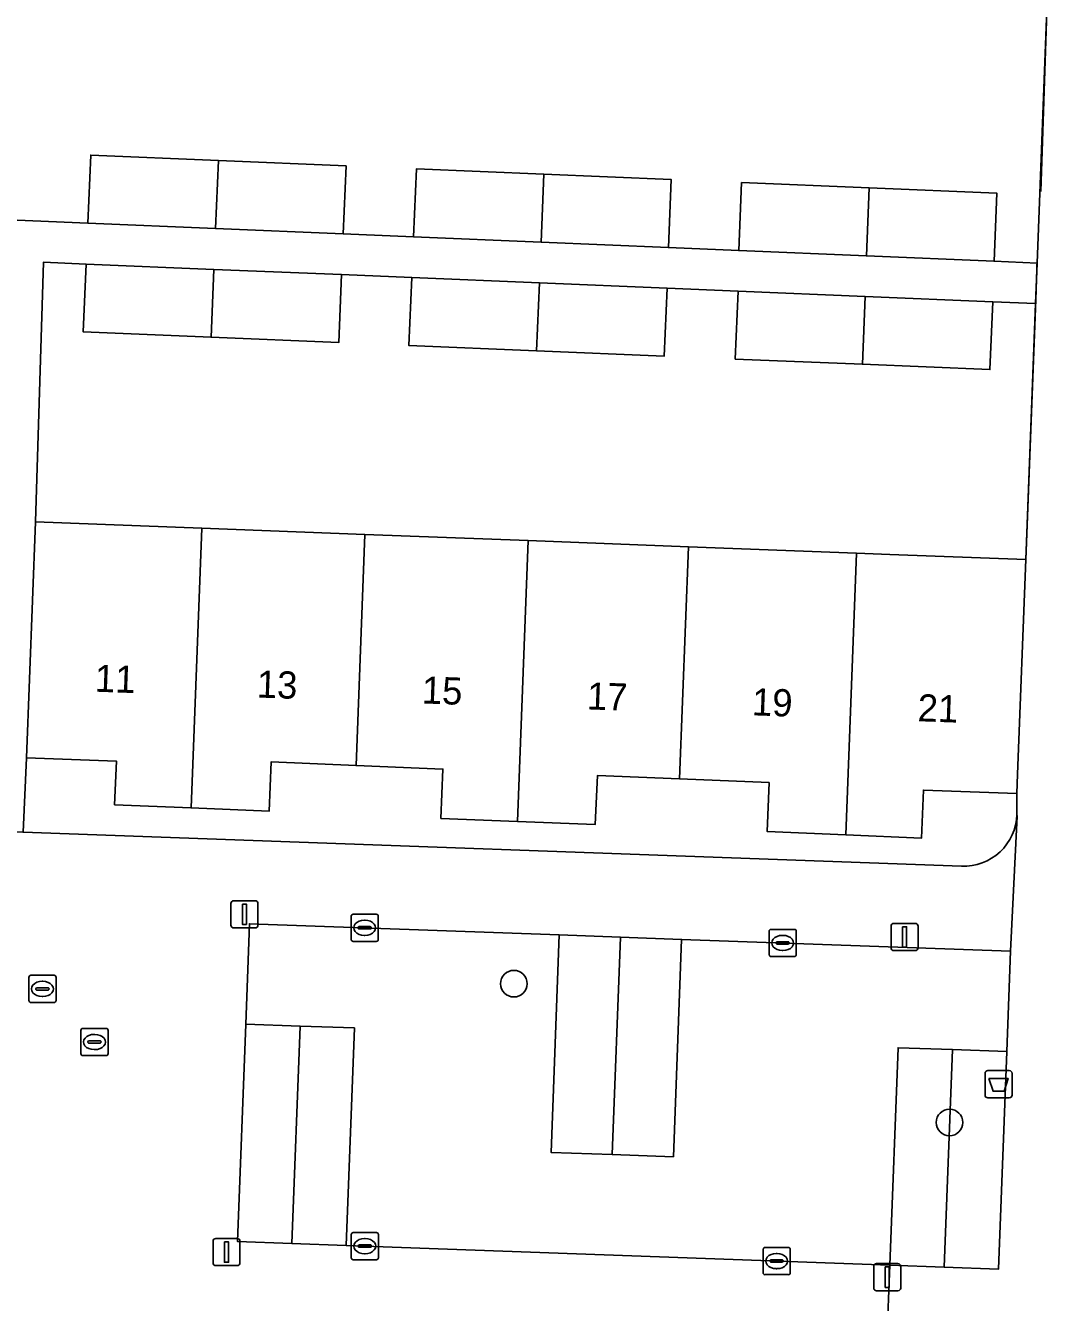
# Model space of a CAD drawing. Extents: x 161354 to 162026, y 386504 to 387460.
# Drawn here: x 161543.02 to 161580.96, y 386980.58 to 387027.53 of the extents above; entities that cross this region are included whole.
import ezdxf

# ---------------------------------------------------------------- set-up
doc = ezdxf.new("R2010")
doc.units = 0
for name, color, linetype in [('IMGEO_Afvalbak', 7, 'Continuous'), ('IMGEO_Boom', 7, 'Continuous'), ('IMGEO_Brandkraan', 7, 'Continuous'), ('IMGEO_Erf', 7, 'Continuous'), ('IMGEO_Groenvoorziening', 7, 'Continuous'), ('IMGEO_Kolk', 7, 'Continuous'), ('IMGEO_Lichtmast', 7, 'Continuous'), ('IMGEO_Muur', 7, 'Continuous'), ('IMGEO_Pand', 7, 'Continuous'), ('IMGEO_Pand_nummerreeks', 7, 'Continuous'), ('IMGEO_Voetpad_open', 7, 'Continuous')]:
    doc.layers.add(name, color=color, linetype=linetype)

msp = doc.modelspace()

# ---------------------------------------------------------------- linework, layer by layer
at = {"layer": 'IMGEO_Afvalbak'}
for p, q in [((161578.299, 386988.201), (161578.299, 386989.001)), ((161578.299, 386989.001), (161578.299, 386988.201)), ((161578.399, 386989.101), (161579.189, 386989.101)), ((161579.189, 386989.101), (161578.399, 386989.101)), ((161579.289, 386989.001), (161579.289, 386988.201)), ((161579.289, 386988.201), (161579.289, 386989.001)), ((161579.189, 386988.101), (161578.399, 386988.101)), ((161578.399, 386988.101), (161579.189, 386988.101))]:
    msp.add_line(p, q, dxfattribs=at)
msp.add_lwpolyline([(161578.442, 386988.815), (161579.146, 386988.815), (161578.997, 386988.345), (161578.591, 386988.345), (161578.442, 386988.815)], dxfattribs=at)
for centre, start, end in [((161578.399, 386989.001), 90, 180), ((161578.399, 386989.001), 90, 180), ((161579.189, 386989.001), 0, 90), ((161579.189, 386989.001), 360, 90), ((161578.399, 386988.201), 180, 270), ((161578.399, 386988.201), 180, 270), ((161579.189, 386988.201), 270, 0), ((161579.189, 386988.201), 270, 0)]:
    msp.add_arc(centre, 0.1, start, end, dxfattribs=at)
at = {"layer": 'IMGEO_Boom'}
for centre in [(161560.971, 386992.298), (161576.991, 386987.197)]:
    msp.add_circle(centre, 0.489, dxfattribs=at)
at = {"layer": 'IMGEO_Brandkraan'}
for p, q in [((161543.212, 386992.605), (161544.064, 386992.605)), ((161543.137, 386991.679), (161543.137, 386992.531)), ((161543.396, 386992.099), (161543.396, 386992.111)), ((161543.439, 386992.148), (161543.837, 386992.148)), ((161543.625, 386992.385), (161543.65, 386992.385)), ((161543.88, 386992.111), (161543.88, 386992.099)), ((161544.138, 386992.531), (161544.138, 386991.679)), ((161543.834, 386992.062), (161543.436, 386992.062)), ((161543.648, 386991.825), (161543.623, 386991.825)), ((161544.064, 386991.605), (161543.212, 386991.605))]:
    msp.add_line(p, q, dxfattribs=at)
for points in [[(161543.212, 386992.605), (161544.064, 386992.605)], [(161543.137, 386991.679), (161543.137, 386992.531)], [(161544.138, 386992.531), (161544.138, 386991.679)], [(161544.064, 386991.605), (161543.212, 386991.605)]]:
    msp.add_lwpolyline(points, dxfattribs=at)
for centre, radius, start, end in [((161543.214, 386992.529), 0.0765, 91.552, 178.448), ((161543.214, 386992.529), 0.0765, 91.552, 178.448), ((161544.062, 386992.529), 0.0765, 1.552, 88.448), ((161544.062, 386992.529), 0.0765, 1.552, 88.448), ((161543.436, 386992.108), 0.0403, 85.8775, 175.7526), ((161543.433, 386992.098), 0.0366, 178.938, 274.7102), ((161543.837, 386992.105), 0.043, 264.8664, 352.4533), ((161543.841, 386992.11), 0.0386, 1.7309, 96.639), ((161543.214, 386991.681), 0.0765, 181.552, 268.448), ((161543.214, 386991.681), 0.0765, 181.552, 268.448), ((161544.062, 386991.681), 0.0765, 271.552, 358.448), ((161544.062, 386991.681), 0.0765, 271.552, 358.448)]:
    msp.add_arc(centre, radius, start, end, dxfattribs=at)
for centre, major_axis, ratio, start_param, end_param in [((161543.624, 386992.105), (-0.387, 0.002), 0.722429, 4.712389, 7.853982), ((161543.649, 386992.105), (-0.39, 0.002), 0.717154, 1.570796, 4.712389)]:
    msp.add_ellipse(centre, major_axis=major_axis, ratio=ratio, start_param=start_param, end_param=end_param, dxfattribs=at)
at = {"layer": 'IMGEO_Erf'}
for points in [[(161542.712, 387020.373), (161545.309, 387020.263), (161545.415, 387022.761), (161550.108, 387022.563), (161554.804, 387022.365), (161554.699, 387019.867), (161557.282, 387019.758), (161557.387, 387022.256), (161562.075, 387022.059), (161566.761, 387021.861), (161566.656, 387019.363), (161569.239, 387019.254), (161569.344, 387021.752), (161574.04, 387021.554), (161578.736, 387021.356), (161578.631, 387018.858), (161580.21, 387018.791), (161580.584, 387028.433)], [(161558.29, 386998.377), (161558.365, 387000.185), (161555.171, 387000.319), (161552.047, 387000.45), (161551.977, 386998.644), (161549.104, 386998.762), (161546.29, 386998.878), (161546.359, 387000.484), (161543.047, 387000.603), (161542.927, 386997.868), (161577.435, 386996.617)], [(161579.468, 386998.517), (161579.463, 386999.295), (161576.029, 386999.418), (161575.966, 386997.654), (161573.179, 386997.773), (161570.282, 386997.896), (161570.357, 386999.691), (161567.065, 386999.825), (161564.044, 386999.947), (161563.964, 386998.151), (161561.105, 386998.265), (161558.29, 386998.377)]]:
    msp.add_lwpolyline(points, dxfattribs=at)
msp.add_lwpolyline([(161580.155, 387017.307), (161578.581, 387017.372), (161578.477, 387014.874), (161573.791, 387015.069), (161569.112, 387015.263), (161569.215, 387017.761), (161566.606, 387017.869), (161566.502, 387015.371), (161561.806, 387015.566), (161557.115, 387015.761), (161557.218, 387018.259), (161554.639, 387018.366), (161554.535, 387015.868), (161549.839, 387016.063), (161545.136, 387016.258), (161545.24, 387018.756), (161543.675, 387018.821), (161543.379, 387009.281), (161549.495, 387009.047), (161555.493, 387008.818), (161561.498, 387008.589), (161567.39, 387008.364), (161573.572, 387008.128), (161574.795, 387008.081), (161579.791, 387007.89)], close=True, dxfattribs=at)
msp.add_arc((161577.511, 386998.573), 1.958, 267.768, 358.3584, dxfattribs=at)
at = {"layer": 'IMGEO_Groenvoorziening'}
for points in [[(161574.796, 386981.95), (161575.099, 386989.944), (161577.098, 386989.872), (161579.097, 386989.799), (161579.237, 386993.49), (161567.14, 386993.928), (161566.836, 386985.934), (161564.587, 386986.016), (161562.339, 386986.097), (161562.643, 386994.091), (161551.25, 386994.504), (161551.11, 386990.814), (161553.108, 386990.742), (161555.107, 386990.669), (161554.803, 386982.675)], [(161564.587, 386986.016), (161564.891, 386994.01), (161562.643, 386994.091), (161562.339, 386986.097)], [(161564.587, 386986.016), (161566.836, 386985.934), (161567.14, 386993.928), (161564.891, 386994.01)], [(161552.805, 386982.748), (161553.108, 386990.742), (161551.11, 386990.814), (161550.806, 386982.82)], [(161554.803, 386982.675), (161555.107, 386990.669), (161553.108, 386990.742), (161552.805, 386982.748)], [(161576.794, 386981.877), (161577.098, 386989.872), (161575.099, 386989.944), (161574.796, 386981.95)], [(161576.794, 386981.877), (161578.793, 386981.805), (161579.097, 386989.799), (161577.098, 386989.872)]]:
    msp.add_lwpolyline(points, close=True, dxfattribs=at)
at = {"layer": 'IMGEO_Kolk'}
for p, q in [((161554.986, 386993.926), (161554.986, 386994.778)), ((161555.061, 386994.852), (161555.913, 386994.852)), ((161555.474, 386994.632), (161555.499, 386994.632)), ((161555.987, 386994.778), (161555.987, 386993.926)), ((161555.245, 386994.346), (161555.245, 386994.358)), ((161555.683, 386994.309), (161555.285, 386994.309)), ((161555.288, 386994.395), (161555.686, 386994.395)), ((161555.497, 386994.072), (161555.472, 386994.072)), ((161555.729, 386994.358), (161555.729, 386994.346)), ((161570.355, 386993.369), (161570.355, 386994.221)), ((161570.43, 386994.295), (161571.282, 386994.295)), ((161570.843, 386994.075), (161570.868, 386994.075)), ((161571.356, 386994.221), (161571.356, 386993.369)), ((161555.913, 386993.852), (161555.061, 386993.852)), ((161570.614, 386993.789), (161570.614, 386993.801)), ((161571.052, 386993.752), (161570.654, 386993.752)), ((161570.657, 386993.838), (161571.055, 386993.838)), ((161570.866, 386993.515), (161570.841, 386993.515)), ((161571.098, 386993.801), (161571.098, 386993.789)), ((161571.282, 386993.295), (161570.43, 386993.295)), ((161545.05, 386989.728), (161545.05, 386990.58)), ((161545.125, 386990.654), (161545.977, 386990.654)), ((161545.538, 386990.434), (161545.563, 386990.434)), ((161546.051, 386990.58), (161546.051, 386989.728)), ((161545.309, 386990.148), (161545.309, 386990.16)), ((161545.747, 386990.111), (161545.349, 386990.111)), ((161545.352, 386990.197), (161545.75, 386990.197)), ((161545.561, 386989.874), (161545.536, 386989.874)), ((161545.793, 386990.16), (161545.793, 386990.148)), ((161545.977, 386989.654), (161545.125, 386989.654)), ((161554.991, 386982.223), (161554.991, 386983.075)), ((161555.066, 386983.149), (161555.918, 386983.149)), ((161555.479, 386982.929), (161555.504, 386982.929)), ((161555.992, 386983.075), (161555.992, 386982.223)), ((161555.25, 386982.643), (161555.25, 386982.655)), ((161555.688, 386982.606), (161555.29, 386982.606)), ((161555.293, 386982.692), (161555.691, 386982.692)), ((161555.502, 386982.369), (161555.477, 386982.369)), ((161555.734, 386982.655), (161555.734, 386982.643)), ((161570.134, 386981.674), (161570.134, 386982.526)), ((161570.209, 386982.6), (161571.061, 386982.6)), ((161570.622, 386982.38), (161570.647, 386982.38)), ((161571.135, 386982.526), (161571.135, 386981.674)), ((161555.918, 386982.149), (161555.066, 386982.149)), ((161570.393, 386982.094), (161570.393, 386982.106)), ((161570.831, 386982.057), (161570.433, 386982.057)), ((161570.436, 386982.143), (161570.834, 386982.143)), ((161570.645, 386981.82), (161570.62, 386981.82)), ((161570.877, 386982.106), (161570.877, 386982.094)), ((161571.061, 386981.6), (161570.209, 386981.6))]:
    msp.add_line(p, q, dxfattribs=at)
for points in [[(161554.986, 386993.926), (161554.986, 386994.778)], [(161555.061, 386994.852), (161555.913, 386994.852)], [(161555.987, 386994.778), (161555.987, 386993.926)], [(161570.355, 386993.369), (161570.355, 386994.221)], [(161570.43, 386994.295), (161571.282, 386994.295)], [(161571.356, 386994.221), (161571.356, 386993.369)], [(161555.913, 386993.852), (161555.061, 386993.852)], [(161571.282, 386993.295), (161570.43, 386993.295)], [(161545.05, 386989.728), (161545.05, 386990.58)], [(161545.125, 386990.654), (161545.977, 386990.654)], [(161546.051, 386990.58), (161546.051, 386989.728)], [(161545.977, 386989.654), (161545.125, 386989.654)], [(161554.991, 386982.223), (161554.991, 386983.075)], [(161555.066, 386983.149), (161555.918, 386983.149)], [(161555.992, 386983.075), (161555.992, 386982.223)], [(161570.134, 386981.674), (161570.134, 386982.526)], [(161570.209, 386982.6), (161571.061, 386982.6)], [(161571.135, 386982.526), (161571.135, 386981.674)], [(161555.918, 386982.149), (161555.066, 386982.149)], [(161571.061, 386981.6), (161570.209, 386981.6)]]:
    msp.add_lwpolyline(points, dxfattribs=at)
for centre, radius, start, end in [((161555.063, 386994.776), 0.0765, 91.552, 178.448), ((161555.063, 386994.776), 0.0765, 91.552, 178.448), ((161555.911, 386994.776), 0.0765, 1.552, 88.448), ((161555.911, 386994.776), 0.0765, 1.552, 88.448), ((161555.285, 386994.355), 0.0403, 85.8775, 175.7526), ((161555.282, 386994.345), 0.0366, 178.938, 274.7102), ((161555.686, 386994.352), 0.043, 264.8664, 352.4533), ((161555.69, 386994.357), 0.0386, 1.7309, 96.639), ((161570.432, 386994.219), 0.0765, 91.552, 178.448), ((161570.432, 386994.219), 0.0765, 91.552, 178.448), ((161571.28, 386994.219), 0.0765, 1.552, 88.448), ((161571.28, 386994.219), 0.0765, 1.552, 88.448), ((161555.063, 386993.928), 0.0765, 181.552, 268.448), ((161555.063, 386993.928), 0.0765, 181.552, 268.448), ((161555.911, 386993.928), 0.0765, 271.552, 358.448), ((161555.911, 386993.928), 0.0765, 271.552, 358.448), ((161570.654, 386993.798), 0.0403, 85.8775, 175.7526), ((161570.651, 386993.788), 0.0366, 178.938, 274.7102), ((161571.055, 386993.795), 0.043, 264.8664, 352.4533), ((161571.059, 386993.8), 0.0386, 1.7309, 96.639), ((161570.432, 386993.371), 0.0765, 181.552, 268.448), ((161570.432, 386993.371), 0.0765, 181.552, 268.448), ((161571.28, 386993.371), 0.0765, 271.552, 358.448), ((161571.28, 386993.371), 0.0765, 271.552, 358.448), ((161545.127, 386990.578), 0.0765, 91.552, 178.448), ((161545.127, 386990.578), 0.0765, 91.552, 178.448), ((161545.975, 386990.578), 0.0765, 1.552, 88.448), ((161545.975, 386990.578), 0.0765, 1.552, 88.448), ((161545.349, 386990.157), 0.0403, 85.8775, 175.7526), ((161545.346, 386990.147), 0.0366, 178.938, 274.7102), ((161545.75, 386990.154), 0.043, 264.8664, 352.4533), ((161545.754, 386990.159), 0.0386, 1.7309, 96.639), ((161545.127, 386989.73), 0.0765, 181.552, 268.448), ((161545.127, 386989.73), 0.0765, 181.552, 268.448), ((161545.975, 386989.73), 0.0765, 271.552, 358.448), ((161545.975, 386989.73), 0.0765, 271.552, 358.448), ((161555.068, 386983.073), 0.0765, 91.552, 178.448), ((161555.068, 386983.073), 0.0765, 91.552, 178.448), ((161555.916, 386983.073), 0.0765, 1.552, 88.448), ((161555.916, 386983.073), 0.0765, 1.552, 88.448), ((161555.29, 386982.652), 0.0403, 85.8775, 175.7526), ((161555.287, 386982.642), 0.0366, 178.938, 274.7102), ((161555.691, 386982.649), 0.043, 264.8664, 352.4533), ((161555.695, 386982.654), 0.0386, 1.7309, 96.639), ((161570.211, 386982.524), 0.0765, 91.552, 178.448), ((161570.211, 386982.524), 0.0765, 91.552, 178.448), ((161571.059, 386982.524), 0.0765, 1.552, 88.448), ((161571.059, 386982.524), 0.0765, 1.552, 88.448), ((161555.068, 386982.225), 0.0765, 181.552, 268.448), ((161555.068, 386982.225), 0.0765, 181.552, 268.448), ((161555.916, 386982.225), 0.0765, 271.552, 358.448), ((161555.916, 386982.225), 0.0765, 271.552, 358.448), ((161570.433, 386982.103), 0.0403, 85.8775, 175.7526), ((161570.43, 386982.093), 0.0366, 178.938, 274.7102), ((161570.834, 386982.1), 0.043, 264.8664, 352.4533), ((161570.838, 386982.105), 0.0386, 1.7309, 96.639), ((161570.211, 386981.676), 0.0765, 181.552, 268.448), ((161570.211, 386981.676), 0.0765, 181.552, 268.448), ((161571.059, 386981.676), 0.0765, 271.552, 358.448), ((161571.059, 386981.676), 0.0765, 271.552, 358.448)]:
    msp.add_arc(centre, radius, start, end, dxfattribs=at)
for centre, major_axis, ratio, start_param, end_param in [((161555.473, 386994.352), (-0.387, 0.002), 0.722429, 4.712389, 7.853982), ((161555.498, 386994.352), (-0.39, 0.002), 0.717154, 1.570796, 4.712389), ((161570.842, 386993.795), (-0.387, 0.002), 0.722429, 4.712389, 7.853982), ((161570.867, 386993.795), (-0.39, 0.002), 0.717154, 1.570796, 4.712389), ((161545.537, 386990.154), (-0.387, 0.002), 0.722429, 4.712389, 7.853982), ((161545.562, 386990.154), (-0.39, 0.002), 0.717154, 1.570796, 4.712389), ((161555.478, 386982.649), (-0.387, 0.002), 0.722429, 4.712389, 7.853982), ((161555.503, 386982.649), (-0.39, 0.002), 0.717154, 1.570796, 4.712389), ((161570.621, 386982.1), (-0.387, 0.002), 0.722429, 4.712389, 7.853982), ((161570.646, 386982.1), (-0.39, 0.002), 0.717154, 1.570796, 4.712389)]:
    msp.add_ellipse(centre, major_axis=major_axis, ratio=ratio, start_param=start_param, end_param=end_param, dxfattribs=at)
at = {"layer": 'IMGEO_Lichtmast'}
for p, q in [((161550.57, 386994.449), (161550.57, 386995.249)), ((161550.57, 386995.249), (161550.57, 386994.449)), ((161550.67, 386995.349), (161551.46, 386995.349)), ((161551.46, 386995.349), (161550.67, 386995.349)), ((161551.56, 386995.249), (161551.56, 386994.449)), ((161551.56, 386994.449), (161551.56, 386995.249)), ((161574.942, 386994.515), (161575.732, 386994.515)), ((161575.732, 386994.515), (161574.942, 386994.515)), ((161551.46, 386994.349), (161550.67, 386994.349)), ((161550.67, 386994.349), (161551.46, 386994.349)), ((161574.842, 386993.615), (161574.842, 386994.415)), ((161574.842, 386994.415), (161574.842, 386993.615)), ((161575.832, 386994.415), (161575.832, 386993.615)), ((161575.832, 386993.615), (161575.832, 386994.415)), ((161575.732, 386993.515), (161574.942, 386993.515)), ((161574.942, 386993.515), (161575.732, 386993.515)), ((161549.909, 386982.031), (161549.909, 386982.831)), ((161549.909, 386982.831), (161549.909, 386982.031)), ((161550.009, 386982.931), (161550.799, 386982.931)), ((161550.799, 386982.931), (161550.009, 386982.931)), ((161550.899, 386982.831), (161550.899, 386982.031)), ((161550.899, 386982.031), (161550.899, 386982.831)), ((161550.799, 386981.931), (161550.009, 386981.931)), ((161550.009, 386981.931), (161550.799, 386981.931)), ((161574.206, 386981.108), (161574.206, 386981.908)), ((161574.206, 386981.908), (161574.206, 386981.108)), ((161574.306, 386982.008), (161575.096, 386982.008)), ((161575.096, 386982.008), (161574.306, 386982.008)), ((161575.196, 386981.908), (161575.196, 386981.108)), ((161575.196, 386981.108), (161575.196, 386981.908)), ((161575.096, 386981.008), (161574.306, 386981.008)), ((161574.306, 386981.008), (161575.096, 386981.008))]:
    msp.add_line(p, q, dxfattribs=at)
for points in [[(161550.99, 386995.224), (161551.14, 386995.224), (161551.14, 386994.474), (161550.99, 386994.474), (161550.99, 386995.224)], [(161575.262, 386994.39), (161575.412, 386994.39), (161575.412, 386993.64), (161575.262, 386993.64), (161575.262, 386994.39)], [(161550.329, 386982.806), (161550.479, 386982.806), (161550.479, 386982.056), (161550.329, 386982.056), (161550.329, 386982.806)], [(161574.626, 386981.883), (161574.776, 386981.883), (161574.776, 386981.133), (161574.626, 386981.133), (161574.626, 386981.883)]]:
    msp.add_lwpolyline(points, dxfattribs=at)
for centre, start, end in [((161550.67, 386995.249), 90, 180), ((161550.67, 386995.249), 90, 180), ((161551.46, 386995.249), 0, 90), ((161551.46, 386995.249), 360, 90), ((161550.67, 386994.449), 180, 270), ((161550.67, 386994.449), 180, 270), ((161551.46, 386994.449), 270, 0), ((161551.46, 386994.449), 270, 0), ((161574.942, 386994.415), 90, 180), ((161574.942, 386994.415), 90, 180), ((161575.732, 386994.415), 0, 90), ((161575.732, 386994.415), 360, 90), ((161574.942, 386993.615), 180, 270), ((161574.942, 386993.615), 180, 270), ((161575.732, 386993.615), 270, 0), ((161575.732, 386993.615), 270, 0), ((161550.009, 386982.831), 90, 180), ((161550.009, 386982.831), 90, 180), ((161550.799, 386982.831), 0, 90), ((161550.799, 386982.831), 360, 90), ((161550.009, 386982.031), 180, 270), ((161550.009, 386982.031), 180, 270), ((161550.799, 386982.031), 270, 0), ((161550.799, 386982.031), 270, 0), ((161574.306, 386981.908), 90, 180), ((161574.306, 386981.908), 90, 180), ((161575.096, 386981.908), 0, 90), ((161575.096, 386981.908), 360, 90), ((161574.306, 386981.108), 180, 270), ((161574.306, 386981.108), 180, 270), ((161575.096, 386981.108), 270, 0), ((161575.096, 386981.108), 270, 0)]:
    msp.add_arc(centre, 0.1, start, end, dxfattribs=at)
at = {"layer": 'IMGEO_Muur'}
for points in [[(161580.584, 387028.433), (161580.344, 387021.419)], [(161580.16, 387017.436), (161580.218, 387018.952)], [(161580.16, 387017.436), (161579.791, 387007.89)]]:
    msp.add_lwpolyline(points, dxfattribs=at)
at = {"layer": 'IMGEO_Pand'}
for points in [[(161550.108, 387022.563), (161545.415, 387022.761), (161545.309, 387020.263), (161550.003, 387020.066)], [(161550.108, 387022.563), (161550.003, 387020.066), (161554.699, 387019.867), (161554.804, 387022.365)], [(161562.075, 387022.059), (161557.387, 387022.256), (161557.282, 387019.758), (161561.97, 387019.561)], [(161562.075, 387022.059), (161561.97, 387019.561), (161566.656, 387019.363), (161566.761, 387021.861)], [(161574.04, 387021.554), (161569.344, 387021.752), (161569.239, 387019.254), (161573.935, 387019.056)], [(161574.04, 387021.554), (161573.935, 387019.056), (161578.631, 387018.858), (161578.736, 387021.356)], [(161549.943, 387018.561), (161545.24, 387018.756), (161545.136, 387016.258), (161549.839, 387016.063)], [(161554.639, 387018.366), (161549.943, 387018.561), (161549.839, 387016.063), (161554.535, 387015.868)], [(161561.91, 387018.064), (161557.218, 387018.259), (161557.115, 387015.761), (161561.806, 387015.566)], [(161566.606, 387017.869), (161561.91, 387018.064), (161561.806, 387015.566), (161566.502, 387015.371)], [(161573.895, 387017.566), (161569.215, 387017.761), (161569.112, 387015.263), (161573.791, 387015.069)], [(161578.581, 387017.372), (161573.895, 387017.566), (161573.791, 387015.069), (161578.477, 387014.874)], [(161549.495, 387009.047), (161543.379, 387009.281), (161543.047, 387000.603), (161546.359, 387000.484), (161546.29, 386998.878), (161549.104, 386998.762)], [(161555.493, 387008.818), (161549.495, 387009.047), (161549.104, 386998.762), (161551.977, 386998.644), (161552.047, 387000.45), (161555.171, 387000.319)], [(161561.498, 387008.589), (161555.493, 387008.818), (161555.171, 387000.319), (161558.365, 387000.185), (161558.29, 386998.377), (161561.105, 386998.265)], [(161567.39, 387008.364), (161561.498, 387008.589), (161561.105, 386998.265), (161563.964, 386998.151), (161564.044, 386999.947), (161567.065, 386999.825)], [(161573.572, 387008.128), (161567.39, 387008.364), (161567.065, 386999.825), (161570.357, 386999.691), (161570.282, 386997.896), (161573.179, 386997.773)], [(161579.791, 387007.89), (161574.795, 387008.081), (161573.572, 387008.128), (161573.179, 386997.773), (161575.966, 386997.654), (161576.029, 386999.418), (161579.463, 386999.295), (161579.49, 387000)]]:
    msp.add_lwpolyline(points, close=True, dxfattribs=at)
at = {"layer": 'IMGEO_Voetpad_open'}
for points in [[(161580.96, 387038.703), (161580.915, 387036.962), (161580.584, 387028.433), (161580.21, 387018.791), (161580.155, 387017.307), (161579.791, 387007.89), (161579.49, 387000), (161579.463, 386999.295), (161579.468, 386998.517), (161579.473, 386998.451), (161579.237, 386993.49), (161579.097, 386989.799), (161578.793, 386981.805), (161576.794, 386981.877), (161574.796, 386981.95), (161574.614, 386977.295), (161574.601, 386977.204), (161574.576, 386976.102), (161574.253, 386967.534), (161573.842, 386957.972), (161573.778, 386956.472), (161573.377, 386947.144), (161573.073, 386938.545), (161573.045, 386936.667)], [(161542.927, 386997.868), (161543.047, 387000.603), (161543.379, 387009.281), (161543.675, 387018.821), (161545.24, 387018.756), (161549.943, 387018.561), (161554.639, 387018.366), (161557.218, 387018.259), (161561.91, 387018.064), (161566.606, 387017.869), (161569.215, 387017.761), (161573.895, 387017.566), (161578.581, 387017.372), (161580.155, 387017.307), (161580.21, 387018.791), (161578.631, 387018.858), (161573.935, 387019.056), (161569.239, 387019.254), (161566.656, 387019.363), (161561.97, 387019.561), (161557.282, 387019.758), (161554.699, 387019.867), (161550.003, 387020.066), (161545.309, 387020.263), (161542.712, 387020.373)], [(161551.11, 386990.814), (161551.25, 386994.504), (161562.643, 386994.091), (161564.891, 386994.01), (161567.14, 386993.928), (161579.237, 386993.49), (161579.473, 386998.451), (161579.468, 386998.517)], [(161577.435, 386996.617), (161542.927, 386997.868), (161541.325, 386997.926), (161541.246, 386995.919), (161541.144, 386993.336), (161540.958, 386988.64), (161540.773, 386983.95), (161540.626, 386980.23), (161542.74, 386980.147), (161544.223, 386980.088), (161572.89, 386978.96)], [(161574.601, 386977.204), (161574.614, 386977.295), (161574.796, 386981.95), (161554.803, 386982.675), (161552.805, 386982.748), (161550.806, 386982.82), (161551.11, 386990.814)]]:
    msp.add_lwpolyline(points, dxfattribs=at)
msp.add_arc((161577.511, 386998.573), 1.958, 267.768, 358.3584, dxfattribs=at)

# ---------------------------------------------------------------- texts
at = {"layer": 'IMGEO_Pand_nummerreeks'}
for s, p in [('11', (161545.552, 387003.034)), ('13', (161551.507, 387002.82)), ('15', (161557.576, 387002.602)), ('17', (161563.646, 387002.384)), ('19', (161569.715, 387002.166)), ('21', (161575.806, 387001.948))]:
    msp.add_text(s, height=1, rotation=357.9429, dxfattribs=at).set_placement(p)

doc.saveas('drawing.dxf')
